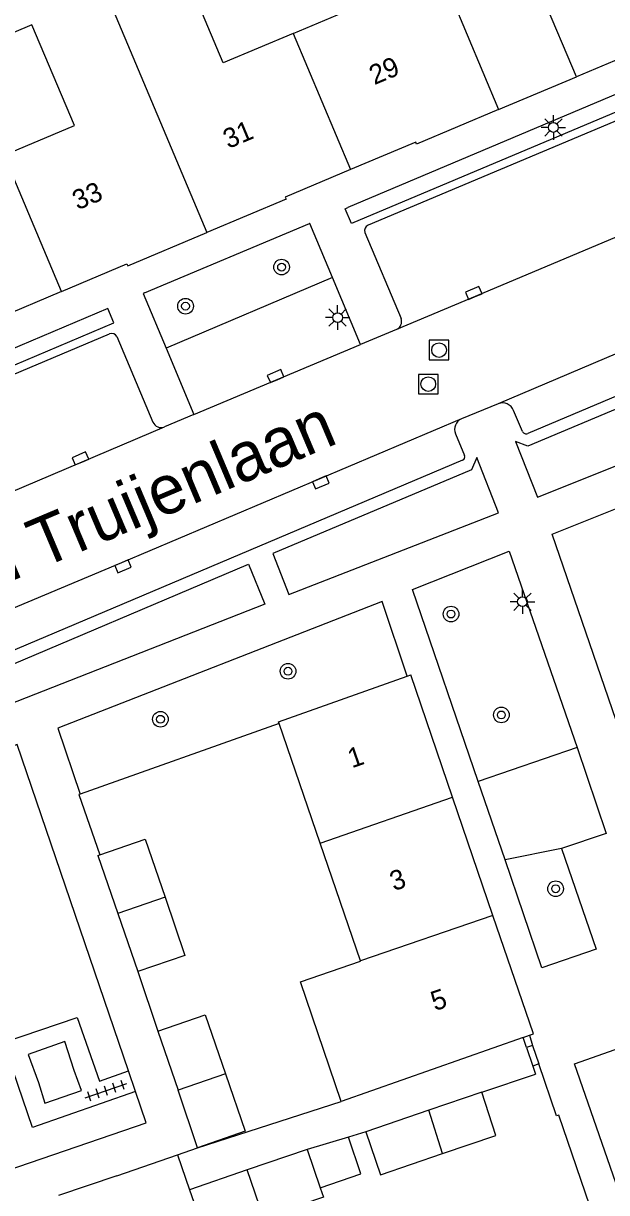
# Model space of a CAD drawing. Extents: x 132994 to 136000, y 393499 to 395512.
# Drawn here: x 134445.7 to 134475.5, y 394795.5 to 394855.2 of the extents above; entities that cross this region are included whole.
import ezdxf

# ---------------------------------------------------------------- set-up
doc = ezdxf.new("R2010")
doc.units = 0
for name, color, linetype in [('gg-afsc-erfafscheiding', 7, 'Continuous'), ('gg-afsc-hekwerk', 7, 'Continuous'), ('gg-afsc-muur', 7, 'Continuous'), ('gg-anno-huisnummerreeks BGT', 7, 'Continuous'), ('gg-anno-openbare ruimte label', 7, 'Continuous'), ('gg-bbg-bijgebouw', 7, 'Continuous'), ('gg-bbg-gedigitaliseerde bebouwing', 7, 'Continuous'), ('gg-bbg-gedigitaliseerde bijgebouw', 7, 'Continuous'), ('gg-bbg-hoofdgebouw', 7, 'Continuous'), ('gg-bbg-lage trafo', 7, 'Continuous'), ('gg-bbg-luifel en loopbrug', 7, 'Continuous'), ('gg-bbg-tussenscheiding', 7, 'Continuous'), ('gg-knt-verharding', 7, 'Continuous'), ('gg-knt-verharding nz', 7, 'Continuous'), ('gt-grn-groengrens', 7, 'Continuous'), ('gt-grn-weggrens', 7, 'Continuous'), ('gt-symb-boom', 7, 'Continuous'), ('gt-symb-kolk', 7, 'Continuous'), ('gt-symb-lichtmast', 7, 'Continuous'), ('gt-symb-rioolschacht', 7, 'Continuous'), ('gt-symb-tegel verharding', 7, 'Continuous')]:
    doc.layers.add(name, color=color, linetype=linetype)

# ---------------------------------------------------------------- blocks, each defined once
blk = doc.blocks.new('gt0-LMAST')
at = {"layer": 'gt-symb-lichtmast'}
for p, q in [((-0.005, 0.246), (-0.005, 0.621)), ((-0.182, 0.173), (-0.447, 0.438)), ((0.172, 0.173), (0.437, 0.438)), ((-0.255, -0.004), (-0.63, -0.004)), ((-0.182, -0.181), (-0.447, -0.446)), ((-0.005, -0.254), (-0.005, -0.629)), ((0.437, -0.446), (0.172, -0.181)), ((0.245, -0.004), (0.62, -0.004))]:
    blk.add_line(p, q, dxfattribs=at)
blk.add_circle((-0.005, -0.004), 0.25, dxfattribs=at)
blk = doc.blocks.new('gt0-BOOM')
at = {"layer": 'gt-symb-boom'}
for radius in [0.4, 0.2]:
    blk.add_circle((0, 0), radius, dxfattribs=at)
blk = doc.blocks.new('gt0-RS')
at = {"layer": 'gt-symb-rioolschacht'}
blk.add_lwpolyline([(-0.5, -0.5), (0.5, -0.5), (0.5, 0.5), (-0.5, 0.5)], close=True, dxfattribs=at)
blk.add_circle((0, 0), 0.375, dxfattribs=at)
blk = doc.blocks.new('gt0-KOLK')
at = {"layer": 'gt-symb-kolk'}
blk.add_lwpolyline([(0, 0), (0.375, 0), (0.375, 0.4), (-0.375, 0.4), (-0.375, 0), (0, 0)], dxfattribs=at)
blk = doc.blocks.new('gt0-TEG1')
at = {"layer": 'gt-symb-tegel verharding'}
for p, q in [((-1.125, 0), (1.125, 0)), ((-0.9, -0.25), (-0.9, 0.25)), ((-0.45, -0.25), (-0.45, 0.25)), ((0, -0.25), (0, 0.25)), ((0.45, -0.25), (0.45, 0.25)), ((0.9, -0.25), (0.9, 0.25))]:
    blk.add_line(p, q, dxfattribs=at)

msp = doc.modelspace()

# ---------------------------------------------------------------- linework, layer by layer
at = {"layer": 'gg-afsc-erfafscheiding'}
for p, q in [((134458.791, 394819.419), (134448.625, 394815.816)), ((134469.148, 394800.599), (134471.889, 394801.517)), ((134454.62, 394797.76), (134461.965, 394800.12)), ((134463.212, 394798.571), (134462.329, 394798.306)), ((134457.16, 394796.628), (134454.21, 394795.619))]:
    msp.add_line(p, q, dxfattribs=at)
msp.add_lwpolyline([(134448.625, 394815.816), (134448.568, 394815.796), (134449.63, 394812.711)], dxfattribs=at)
at = {"layer": 'gg-afsc-hekwerk'}
msp.add_line((134471.425, 394802.881), (134471.748, 394801.929), dxfattribs=at)
at = {"layer": 'gg-afsc-muur'}
for p, q in [((134451.57, 394806.75), (134452.6, 394803.71)), ((134471.425, 394802.881), (134471.261, 394803.392)), ((134471.572, 394803.501), (134471.739, 394802.983)), ((134471.739, 394802.983), (134471.425, 394802.881)), ((134472.06, 394802.036), (134471.748, 394801.929)), ((134471.748, 394801.929), (134471.889, 394801.517)), ((134453.604, 394797.391), (134454.62, 394797.76))]:
    msp.add_line(p, q, dxfattribs=at)
msp.add_lwpolyline([(134474.88, 394794.15), (134473.069, 394799.426), (134472.965, 394799.39), (134472.06, 394802.036)], dxfattribs=at)
at = {"layer": 'gg-bbg-bijgebouw'}
for p, q in [((134449.54, 394812.68), (134449.63, 394812.711)), ((134449.54, 394812.68), (134450.555, 394809.715)), ((134450.555, 394809.715), (134451.57, 394806.75)), ((134452.6, 394803.71), (134453.64, 394800.7)), ((134456.05, 394801.54), (134453.64, 394800.7)), ((134469.148, 394800.599), (134466.434, 394799.672)), ((134466.434, 394799.672), (134463.212, 394798.571)), ((134463.212, 394798.571), (134463.962, 394796.376)), ((134463.962, 394796.376), (134467.143, 394797.46)), ((134450.5, 394796.33), (134453.604, 394797.391)), ((134453.604, 394797.391), (134454.21, 394795.619)), ((134450.5, 394796.33), (134447.53, 394795.32))]:
    msp.add_line(p, q, dxfattribs=at)
for points in [[(134449.63, 394812.711), (134451.95, 394813.51), (134452.965, 394810.545)], [(134452.965, 394810.545), (134453.98, 394807.58), (134451.57, 394806.75)], [(134452.6, 394803.71), (134455.01, 394804.55), (134456.05, 394801.54)], [(134467.143, 394797.46), (134469.866, 394798.387), (134469.148, 394800.599)], [(134454.21, 394795.619), (134454.429, 394794.978), (134451.32, 394793.91)]]:
    msp.add_lwpolyline(points, dxfattribs=at)
at = {"layer": 'gg-bbg-gedigitaliseerde bebouwing'}
for points in [[(134459.503, 394854.645), (134463.059, 394856.142), (134460.89, 394861.289), (134457.33, 394859.789)], [(134459.503, 394854.645), (134455.935, 394853.142), (134453.767, 394858.288), (134457.33, 394859.789)], [(134444.754, 394848.432), (134448.335, 394849.941), (134446.166, 394855.087), (134442.585, 394853.579)]]:
    msp.add_lwpolyline(points, dxfattribs=at)
at = {"layer": 'gg-bbg-gedigitaliseerde bijgebouw'}
for q in [(134457.16, 394796.628), (134460.888, 394795.718)]:
    msp.add_line((134460.22, 394797.674), q, dxfattribs=at)
msp.add_lwpolyline([(134460.888, 394795.718), (134461.05, 394795.245), (134457.99, 394794.199), (134457.16, 394796.628)], dxfattribs=at)
at = {"layer": 'gg-bbg-hoofdgebouw'}
for p, q in [((134473.975, 394852.428), (134467.833, 394867.002)), ((134463.862, 394865.331), (134470.002, 394850.759)), ((134465.334, 394821.838), (134465.51, 394821.9)), ((134467.648, 394815.651), (134465.51, 394821.9)), ((134458.76, 394819.51), (134465.334, 394821.838)), ((134458.791, 394819.419), (134458.76, 394819.51)), ((134460.884, 394813.312), (134458.791, 394819.419)), ((134469.709, 394809.624), (134467.648, 394815.651)), ((134462.941, 394807.309), (134460.884, 394813.312)), ((134471.261, 394803.392), (134461.965, 394800.12)), ((134471.261, 394803.392), (134471.572, 394803.501))]:
    msp.add_line(p, q, dxfattribs=at)
for points in [[(134481.459, 394855.701), (134478.136, 394854.298), (134478.179, 394854.197), (134473.975, 394852.428)], [(134470.002, 394850.759), (134465.81, 394848.993), (134465.767, 394849.094), (134462.438, 394847.695)], [(134462.438, 394847.695), (134459.109, 394846.296), (134459.155, 394846.19), (134455.108, 394844.488)], [(134447.685, 394841.474), (134451.022, 394842.878), (134451.061, 394842.786), (134455.108, 394844.488)], [(134447.685, 394841.474), (134444.377, 394840.081), (134444.416, 394839.981), (134440.207, 394838.206), (134437.793, 394843.926), (134435.813, 394843.087)], [(134471.572, 394803.501), (134471.779, 394803.574), (134469.709, 394809.624)], [(134461.965, 394800.12), (134459.877, 394806.231), (134462.947, 394807.29), (134462.941, 394807.309)]]:
    msp.add_lwpolyline(points, dxfattribs=at)
at = {"layer": 'gg-bbg-lage trafo'}
msp.add_lwpolyline([(134445.971, 394802.525), (134446.51, 394801.094), (134446.82, 394800.038), (134448.704, 394800.689), (134448.322, 394801.703), (134447.855, 394803.181), (134445.971, 394802.525)], dxfattribs=at)
at = {"layer": 'gg-bbg-luifel en loopbrug'}
for p, q in [((134454.62, 394797.76), (134453.64, 394800.7)), ((134462.329, 394798.306), (134460.22, 394797.674))]:
    msp.add_line(p, q, dxfattribs=at)
for points in [[(134456.05, 394801.54), (134457.064, 394798.605), (134454.62, 394797.76)], [(134460.888, 394795.718), (134462.97, 394796.43), (134462.329, 394798.306)]]:
    msp.add_lwpolyline(points, dxfattribs=at)
at = {"layer": 'gg-bbg-tussenscheiding'}
for p, q in [((134448.973, 394859.051), (134455.108, 394844.488)), ((134459.503, 394854.645), (134462.438, 394847.695)), ((134447.685, 394841.474), (134444.754, 394848.432)), ((134460.884, 394813.312), (134467.648, 394815.651)), ((134452.965, 394810.545), (134450.555, 394809.715)), ((134469.709, 394809.624), (134462.941, 394807.309)), ((134467.143, 394797.46), (134466.434, 394799.672))]:
    msp.add_line(p, q, dxfattribs=at)
at = {"layer": 'gg-knt-verharding'}
for p, q in [((134483.154, 394854.563), (134462.295, 394845.754)), ((134483.627, 394853.403), (134463.337, 394844.86)), ((134502.452, 394847.278), (134471.486, 394834.223)), ((134451.917, 394841.404), (134460.347, 394844.936)), ((134463.176, 394844.486), (134465.02, 394840.1)), ((134462.952, 394838.758), (134461.516, 394842.187)), ((134428.946, 394830.348), (134450.131, 394839.314)), ((134464.778, 394839.525), (134462.952, 394838.758)), ((134450.501, 394839.167), (134452.35, 394834.807)), ((134454.438, 394835.186), (134462.952, 394838.758)), ((134453.015, 394838.581), (134454.438, 394835.186)), ((134469.979, 394835.734), (134468.107, 394834.979)), ((134454.438, 394835.186), (134452.935, 394834.556)), ((134471.226, 394834.322), (134470.762, 394835.397)), ((134467.798, 394834.207), (134468.265, 394833.096)), ((134468.16, 394832.855), (134431.949, 394817.531)), ((134470.329, 394812.452), (134468.956, 394816.459)), ((134471.739, 394802.983), (134472.06, 394802.036)), ((134451.46, 394800.628), (134451.097, 394801.691))]:
    msp.add_line(p, q, dxfattribs=at)
for points in [[(134483.154, 394854.563), (134483.341, 394854.642), (134483.67, 394853.855), (134462.483, 394844.94), (134462.163, 394845.698), (134462.295, 394845.754)], [(134461.516, 394842.187), (134460.361, 394844.942), (134460.347, 394844.936)], [(134451.917, 394841.404), (134451.841, 394841.372), (134453.015, 394838.581)], [(134438.229, 394835.608), (134438.544, 394834.861), (134450.355, 394839.869), (134450.041, 394840.609), (134438.229, 394835.608)], [(134471.488, 394833.569), (134470.866, 394833.813), (134471.986, 394830.976), (134477.664, 394833.241), (134482.422, 394835.6), (134481.384, 394837.731), (134471.488, 394833.569)], [(134468.881, 394833.003), (134468.62, 394832.371), (134458.474, 394828.099), (134459.281, 394825.996), (134469.99, 394830.177), (134468.881, 394833.003)], [(134476.38, 394818.49), (134472.736, 394829.076), (134476.228, 394830.478), (134480.04, 394822.848), (134480.978, 394820.171)], [(134468.956, 394816.459), (134465.596, 394826.261), (134470.547, 394828.209), (134474.006, 394818.19)], [(134457.223, 394827.55), (134458.058, 394825.502), (134444.035, 394820.012), (134443.329, 394821.666), (134457.223, 394827.55)], [(134465.334, 394821.838), (134464.058, 394825.651), (134447.497, 394819.176), (134448.625, 394815.816)], [(134451.097, 394801.691), (134445.406, 394818.339), (134427.054, 394811.099)], [(134474.006, 394818.19), (134475.494, 394813.799), (134473.221, 394813.031)], [(134473.221, 394813.031), (134474.983, 394807.897), (134472.214, 394806.948), (134470.329, 394812.452)], [(134451.46, 394800.628), (134446.191, 394798.8), (134444.723, 394803.129), (134448.48, 394804.409), (134449.612, 394801.159), (134451.097, 394801.691)], [(134473.869, 394802.049), (134477.115, 394803.186), (134479.186, 394797.093), (134475.979, 394795.976), (134473.869, 394802.049)], [(134408.256, 394784.039), (134452.006, 394799.032), (134451.46, 394800.628)]]:
    msp.add_lwpolyline(points, dxfattribs=at)
for centre, radius, start, end in [((134463.453, 394844.589), 0.295, 113.08583, 200.33222), ((134464.597, 394839.939), 0.452, 293.56015, 20.79036), ((134450.241, 394839.051), 0.285, 24.00934, 112.65508), ((134470.208, 394835.188), 0.592, 20.64876, 112.77754), ((134452.771, 394834.982), 0.456, 202.54804, 291.0075), ((134468.347, 394834.435), 0.594, 113.7954, 202.57619), ((134471.403, 394834.397), 0.193, 202.95007, 295.35934), ((134468.09, 394833.029), 0.187, 291.81318, 21.10279)]:
    msp.add_arc(centre, radius, start, end, dxfattribs=at)
at = {"layer": 'gg-knt-verharding nz'}
for points in [[(134502.404, 394849.436), (134494.307, 394845.998), (134478.432, 394839.325), (134469.979, 394835.734)], [(134486.393, 394848.624), (134468.809, 394841.209), (134464.778, 394839.525)], [(134430.454, 394825.025), (134432.79, 394826.001), (134452.935, 394834.556)], [(134468.107, 394834.979), (134450.741, 394827.628), (134431.072, 394819.364)]]:
    msp.add_lwpolyline(points, dxfattribs=at)
at = {"layer": 'gt-grn-groengrens'}
for p, q in [((134461.516, 394842.187), (134453.015, 394838.581)), ((134474.006, 394818.19), (134468.956, 394816.459)), ((134473.221, 394813.031), (134470.329, 394812.452))]:
    msp.add_line(p, q, dxfattribs=at)
at = {"layer": 'gt-grn-weggrens'}
msp.add_line((134470.002, 394850.759), (134473.975, 394852.428), dxfattribs=at)

# ---------------------------------------------------------------- block references
at = {"layer": 'gt-symb-boom'}
for p in [(134458.918, 394842.717), (134454.011, 394840.723), (134467.57, 394825.004), (134459.246, 394822.086), (134470.141, 394819.855), (134452.731, 394819.634), (134472.913, 394810.981)]:
    msp.add_blockref('gt0-BOOM', p, dxfattribs=at)
at = {"layer": 'gt-symb-kolk'}
for p, rotation in [((134468.809, 394841.209), 22.874362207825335), ((134458.689, 394836.968), 22.780024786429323), ((134448.722, 394832.765), 23.033290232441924), ((134460.842, 394831.91), -157.02816700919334), ((134450.741, 394827.628), -157.2125350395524)]:
    msp.add_blockref('gt0-KOLK', p, dxfattribs=dict(at, rotation=rotation))
at = {"layer": 'gt-symb-lichtmast'}
for p in [(134472.802, 394849.851), (134461.785, 394840.145), (134471.224, 394825.64)]:
    msp.add_blockref('gt0-LMAST', p, dxfattribs=at)
at = {"layer": 'gt-symb-rioolschacht'}
for p in [(134466.961, 394838.48), (134466.411, 394836.743)]:
    msp.add_blockref('gt0-RS', p, dxfattribs=at)
at = {"layer": 'gt-symb-tegel verharding', "rotation": 18.906060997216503}
msp.add_blockref('gt0-TEG1', (134449.953, 394800.67), dxfattribs=at)

# ---------------------------------------------------------------- texts
at = {"layer": 'gg-anno-huisnummerreeks BGT'}
for s, rotation, p in [('29', 22.8, (134463.656, 394852.003)), ('31', 22.8, (134456.195, 394848.742)), ('33', 22.8, (134448.498, 394845.613)), ('1', 18.9, (134462.504, 394817.128)), ('3', 18.9, (134464.65, 394810.855)), ('5', 18.9, (134466.745, 394804.729))]:
    msp.add_text(s, height=1, rotation=rotation, dxfattribs=at).set_placement(p)
at = {"layer": 'gg-anno-openbare ruimte label'}
msp.add_text('Jan Truijenlaan', height=2.5, rotation=22.9, dxfattribs=at).set_placement((134440.821, 394824.861))

doc.saveas('drawing.dxf')
